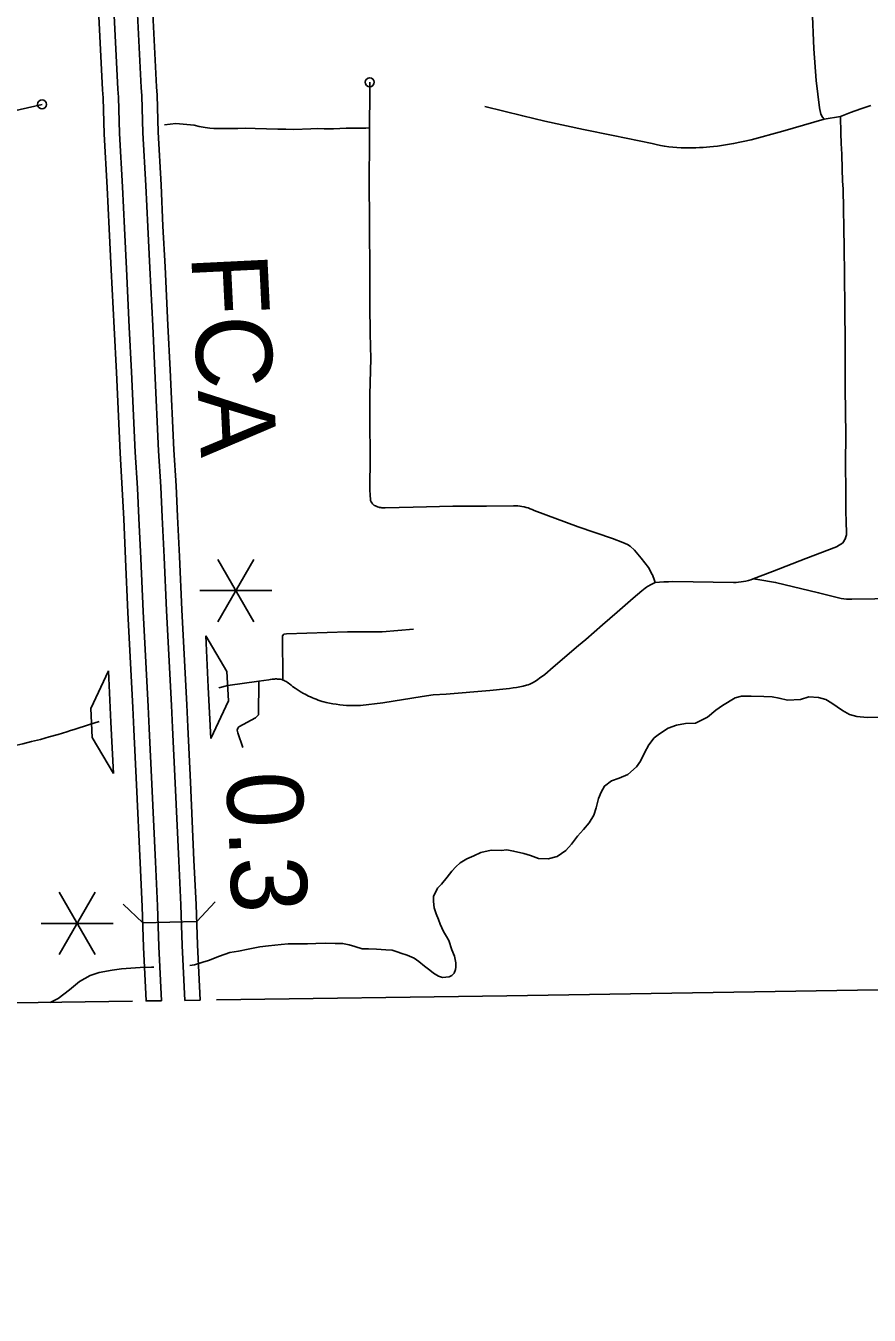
# Model space of a CAD drawing. Extents: x -19 to 366, y -4 to 359.
# Drawn here: x 155.599 to 156.487, y 179.654 to 181.01 of the extents above; entities that cross this region are included whole.
import ezdxf

# ---------------------------------------------------------------- set-up
doc = ezdxf.new("R2010")
doc.units = 0
for name, color, linetype in [('R_Alt Surface', 7, 'Continuous'), ('R_Exist Surface Annot', 7, 'Continuous'), ('R_No Plot', 7, 'Continuous'), ('R_ROW', 7, 'Continuous'), ('R_Temp Easement', 7, 'Continuous'), ('R_Water', 7, 'Continuous'), ('R_Xsect Slope', 7, 'Continuous'), ('Sheet Fence', 7, 'Continuous'), ('T_Vehicle Path Lt Minor', 7, 'Continuous')]:
    doc.layers.add(name, color=color, linetype=linetype)

msp = doc.modelspace()

# ---------------------------------------------------------------- linework, layer by layer
at = {"layer": 'R_Alt Surface'}
for points in [[(155.8001, 179.9853), (156.1055, 179.9896), (157.1262, 180.0062)], [(152.3808, 179.9473), (153.0932, 179.9566), (153.1262, 179.957), (154.119, 179.9749), (154.1433, 179.9749), (155.1201, 179.9757), (155.1401, 179.9758), (155.7117, 179.984)]]:
    msp.add_lwpolyline(points, dxfattribs=at)
at = {"layer": 'R_Exist Surface Annot'}
for points in [[(155.7008, 180.5227), (155.6985, 180.561), (155.6946, 180.6454), (155.6921, 180.6925), (155.6891, 180.7537), (155.6869, 180.7967), (155.6849, 180.8402), (155.6819, 180.8962), (155.6806, 180.9345), (155.6801, 180.9429), (155.676, 181.0205)], [(155.6921, 181.0213), (155.6961, 180.9438), (155.6967, 180.9353), (155.698, 180.8969), (155.701, 180.841), (155.703, 180.7975), (155.7052, 180.7545), (155.7082, 180.6933), (155.7106, 180.6462), (155.7145, 180.5618), (155.7169, 180.5237)], [(155.7415, 180.5252), (155.7391, 180.5631), (155.7352, 180.6474), (155.7328, 180.6946), (155.7298, 180.7558), (155.7276, 180.7987), (155.7256, 180.8422), (155.7226, 180.8979), (155.7213, 180.9365), (155.7207, 180.9453), (155.7167, 181.0225)], [(155.7328, 181.0233), (155.7368, 180.9463), (155.7374, 180.9374), (155.7387, 180.8986), (155.7416, 180.843), (155.7436, 180.7995), (155.7459, 180.7566), (155.7489, 180.6954), (155.7513, 180.6482), (155.7552, 180.564), (155.7575, 180.5262)], [(155.7525, 180.2952), (155.7475, 180.3951), (155.745, 180.4511), (155.7429, 180.4933), (155.7415, 180.5252)], [(155.7575, 180.5262), (155.759, 180.4941), (155.7611, 180.4518), (155.7636, 180.3958), (155.7686, 180.296)], [(155.7118, 180.2932), (155.7068, 180.3931), (155.7043, 180.4492), (155.7023, 180.4914), (155.7008, 180.5227)], [(155.7169, 180.5237), (155.7183, 180.4922), (155.7204, 180.4499), (155.7229, 180.3939), (155.7279, 180.294)], [(155.7279, 180.294), (155.729, 180.2708), (155.7318, 180.2124), (155.7356, 180.1305), (155.738, 180.0843), (155.7392, 180.0416), (155.742, 179.9844)], [(155.7828, 179.985), (155.7667, 179.9848), (155.7638, 180.0425), (155.7626, 180.0853), (155.7602, 180.1317), (155.7564, 180.2135), (155.7536, 180.272), (155.7525, 180.2952)], [(155.7686, 180.296), (155.7697, 180.2728), (155.7725, 180.2143), (155.7762, 180.1325), (155.7787, 180.0859), (155.7798, 180.0432), (155.7828, 179.985)], [(155.742, 179.9844), (155.7259, 179.9842), (155.7231, 180.041), (155.7219, 180.0837), (155.7195, 180.1297), (155.7158, 180.2116), (155.713, 180.27), (155.7118, 180.2932)]]:
    msp.add_lwpolyline(points, dxfattribs=at)
at = {"layer": 'R_ROW'}
for points in [[(156.427, 181.0289), (156.4287, 180.9861), (156.4313, 180.9528), (156.4345, 180.9239), (156.4361, 180.9174), (156.4378, 180.9141), (156.4395, 180.9121)], [(155.0402, 180.9827), (155.0665, 180.9725), (155.0885, 180.9599), (155.1088, 180.9437), (155.1211, 180.9304), (155.1435, 180.9041), (155.1617, 180.8857), (155.1739, 180.8755), (155.194, 180.8655), (155.2132, 180.8599), (155.2318, 180.8569), (155.2622, 180.8569), (155.2996, 180.8602), (155.3466, 180.8683), (155.3882, 180.8775), (155.4079, 180.8802), (155.6164, 180.9277)], [(155.9613, 180.951), (155.9614, 180.9449), (155.9613, 180.9347), (155.9609, 180.9091), (155.9609, 180.903)], [(156.0823, 180.9256), (156.1224, 180.9155), (156.1457, 180.91), (156.1863, 180.9012), (156.2176, 180.8948), (156.2587, 180.8865), (156.2629, 180.8854), (156.2672, 180.8845), (156.2715, 180.8837), (156.2759, 180.8831), (156.2802, 180.8825), (156.2846, 180.8822), (156.2889, 180.8819), (156.2933, 180.8818), (156.2971, 180.8818), (156.3008, 180.8819), (156.3046, 180.882), (156.3083, 180.8822), (156.3121, 180.8824), (156.3156, 180.8826), (156.3194, 180.8829), (156.3231, 180.8832), (156.3272, 180.8836), (156.3443, 180.8865), (156.3628, 180.8905), (156.396, 180.8996), (156.4395, 180.9121)], [(156.4566, 180.9151), (156.4673, 180.9191), (156.478, 180.9229), (156.4887, 180.9266)], [(155.7454, 180.9061), (155.7572, 180.9074), (155.7689, 180.9064), (155.7763, 180.9058), (155.7817, 180.9045), (155.7881, 180.9035), (155.793, 180.9028), (155.797, 180.9024), (155.8004, 180.9023), (155.8054, 180.9023), (155.8164, 180.9022), (155.8226, 180.9024), (155.8309, 180.9025), (155.8405, 180.9024), (155.8645, 180.9017), (155.8729, 180.9015), (155.8814, 180.9012), (155.8991, 180.9021), (155.9066, 180.9022), (155.9134, 180.9021), (155.9185, 180.9021), (155.9232, 180.9021), (155.9365, 180.9025), (155.9417, 180.9026), (155.9505, 180.9027), (155.9571, 180.9028), (155.9609, 180.903)], [(156.4395, 180.9121), (156.4566, 180.9151)], [(156.4566, 180.9151), (156.4572, 180.8975), (156.4575, 180.8866), (156.458, 180.8752), (156.4584, 180.8596), (156.459, 180.8471), (156.4594, 180.8383), (156.4605, 180.7767), (156.4611, 180.7488), (156.4612, 180.7129), (156.4617, 180.6769), (156.4618, 180.6287), (156.4623, 180.5801), (156.462, 180.55), (156.4622, 180.5199), (156.4624, 180.5056), (156.4625, 180.501), (156.4625, 180.4974), (156.4627, 180.4906), (156.4627, 180.488), (156.4629, 180.4772), (156.4629, 180.4749), (156.4625, 180.4728), (156.4616, 180.4703), (156.4614, 180.4701)], [(155.9609, 180.903), (155.961, 180.8871), (155.9608, 180.8488), (155.9611, 180.802), (155.9614, 180.7487), (155.9612, 180.7163), (155.9616, 180.6865), (155.9623, 180.66), (155.9615, 180.6223), (155.9612, 180.5921), (155.9618, 180.5591), (155.9615, 180.5203), (155.9617, 180.5182), (155.9618, 180.5163), (155.962, 180.5119), (155.9622, 180.511), (155.9625, 180.5102), (155.9628, 180.5093), (155.9633, 180.5085), (155.9637, 180.5079), (155.9641, 180.5074), (155.9645, 180.507), (155.9649, 180.5066), (155.9655, 180.5061), (155.966, 180.5058), (155.9665, 180.5054), (155.9672, 180.5051), (155.9696, 180.5042), (155.9707, 180.5039), (155.9717, 180.5036), (155.9728, 180.5034), (155.9739, 180.5032), (155.975, 180.5031), (155.9761, 180.503), (155.9775, 180.503), (156.0071, 180.504), (156.0486, 180.5049), (156.084, 180.505), (156.1126, 180.5054), (156.1148, 180.5053), (156.117, 180.5052), (156.1193, 180.505), (156.1215, 180.5046), (156.1237, 180.5042), (156.1259, 180.5036), (156.128, 180.503), (156.1301, 180.5022), (156.1322, 180.5013), (156.1342, 180.5004), (156.1805, 180.4833), (156.2169, 180.4707), (156.2276, 180.4668), (156.2327, 180.4645), (156.2353, 180.4628), (156.2399, 180.4586), (156.2471, 180.4501), (156.2545, 180.4405), (156.2586, 180.433), (156.2588, 180.4327), (156.2596, 180.4307), (156.2604, 180.4287), (156.261, 180.4266), (156.2617, 180.4244)], [(156.4614, 180.4701), (156.4603, 180.4678), (156.4587, 180.4661), (156.4553, 180.4638), (156.4524, 180.4621), (156.4201, 180.4497), (156.3852, 180.4363), (156.3648, 180.4283)], [(155.8445, 180.3207), (155.8549, 180.3222), (155.8568, 180.3226), (155.8587, 180.3229), (155.8598, 180.323), (155.8609, 180.323), (155.862, 180.3231), (155.863, 180.3231), (155.8642, 180.323), (155.8652, 180.3229), (155.8673, 180.3227), (155.8686, 180.3225), (155.87, 180.3219), (155.8711, 180.3214), (155.8721, 180.3209), (155.8732, 180.3203), (155.8742, 180.3197), (155.8756, 180.3188), (155.8769, 180.3179), (155.8784, 180.3166), (155.88, 180.3152), (155.8826, 180.3134), (155.8848, 180.3119), (155.887, 180.3105), (155.8892, 180.3092), (155.8915, 180.3079), (155.8933, 180.3069), (155.8951, 180.306), (155.8969, 180.3051), (155.899, 180.3042), (155.9009, 180.3033), (155.9029, 180.3025), (155.905, 180.3017), (155.9069, 180.3009), (155.9091, 180.3002), (155.9112, 180.2995), (155.9131, 180.2989), (155.9153, 180.2983), (155.9189, 180.2976), (155.9225, 180.2969), (155.9261, 180.2964), (155.9297, 180.2959), (155.9333, 180.2956), (155.9369, 180.2953), (155.9406, 180.2951), (155.9442, 180.2951), (155.9479, 180.2951), (155.9515, 180.2952), (155.9751, 180.2979), (156.0163, 180.3045), (156.028, 180.3063), (156.0418, 180.3072), (156.0878, 180.311), (156.1049, 180.3127), (156.1085, 180.3131), (156.1121, 180.3136), (156.1156, 180.3141), (156.1192, 180.3148), (156.1227, 180.3156), (156.1262, 180.3164), (156.128, 180.317), (156.1299, 180.3177), (156.1317, 180.3185), (156.1334, 180.3194), (156.1351, 180.3203), (156.1367, 180.3214), (156.1383, 180.3225), (156.1398, 180.3238), (156.1454, 180.3279), (156.1544, 180.3354), (156.181, 180.3584), (156.1886, 180.3645), (156.2061, 180.3801), (156.2217, 180.3933), (156.2386, 180.408), (156.2477, 180.4159), (156.2494, 180.4173), (156.2512, 180.4186), (156.2524, 180.4195), (156.2536, 180.4203), (156.2549, 180.421), (156.2562, 180.4217), (156.2576, 180.4225), (156.259, 180.4232), (156.2603, 180.4238), (156.2617, 180.4244)], [(156.2617, 180.4244), (156.2662, 180.4248), (156.2708, 180.4251), (156.2756, 180.4254), (156.2802, 180.4255), (156.3442, 180.4246), (156.3468, 180.4247), (156.3495, 180.4249), (156.3521, 180.4251), (156.3546, 180.4256), (156.3572, 180.4261), (156.3598, 180.4267), (156.3623, 180.4274), (156.3648, 180.4283)], [(156.3648, 180.4283), (156.3697, 180.4276), (156.3885, 180.4246), (156.4337, 180.4137), (156.4576, 180.4078), (156.463, 180.407), (156.4688, 180.4069), (156.517, 180.4076), (156.5904, 180.4089), (156.6546, 180.4103), (156.7061, 180.4113), (156.7326, 180.4117), (156.7485, 180.4121), (156.753, 180.4121), (156.7777, 180.4122), (156.8175, 180.4126), (156.8392, 180.4131), (156.8695, 180.4136), (156.9416, 180.4148), (157.0056, 180.4155), (157.043, 180.4154)], [(155.8698, 180.3228), (155.8696, 180.3685), (155.871, 180.3702), (155.8737, 180.3706), (155.9378, 180.3725), (155.9742, 180.3728), (156.0072, 180.3755)], [(155.8023, 180.3136), (155.812, 180.3162)], [(155.812, 180.3162), (155.8445, 180.3207)], [(155.8445, 180.3207), (155.8443, 180.2854), (155.8409, 180.2822), (155.8236, 180.2728), (155.8224, 180.2714), (155.8219, 180.2691), (155.8223, 180.2664), (155.8276, 180.2508)], [(155.6424, 180.2675), (155.6332, 180.2647), (155.624, 180.262), (155.6147, 180.2595), (155.6054, 180.2571), (155.596, 180.2548), (155.5866, 180.2527), (155.5825, 180.2519)], [(155.6503, 180.27), (155.6464, 180.2688), (155.6424, 180.2675)], [(155.6662, 180.2753), (155.6503, 180.27)], [(155.6764, 180.2782), (155.6662, 180.2753)]]:
    msp.add_lwpolyline(points, dxfattribs=at)
for centre in [(155.9613, 180.951), (155.6164, 180.9277)]:
    msp.add_circle(centre, 0.00473, dxfattribs=at)
at = {"layer": 'R_Temp Easement'}
for points in [[(155.7718, 180.0217), (155.7769, 180.0223), (155.7857, 180.0251), (155.7917, 180.0268), (155.8033, 180.0313), (155.814, 180.0352), (155.8231, 180.0366), (155.8334, 180.0388), (155.8456, 180.0412), (155.8547, 180.0424), (155.8681, 180.0436), (155.8755, 180.0442), (155.8868, 180.0445), (155.8957, 180.0445), (155.9046, 180.0446), (155.9149, 180.0451), (155.9249, 180.0448), (155.9327, 180.0448), (155.9397, 180.0433), (155.9456, 180.0414), (155.9533, 180.039), (155.9601, 180.039), (155.9683, 180.0386), (155.9781, 180.0381), (155.985, 180.0378), (155.9911, 180.0355), (155.9941, 180.0346), (156.0005, 180.0323), (156.0079, 180.0291), (156.0129, 180.0258), (156.019, 180.0209), (156.0244, 180.0165), (156.0283, 180.0135), (156.0338, 180.0103), (156.038, 180.0091), (156.045, 180.0098), (156.0476, 180.0112), (156.0502, 180.0136), (156.0516, 180.0172), (156.0518, 180.0197), (156.0518, 180.0245), (156.0505, 180.0315), (156.0478, 180.038), (156.0445, 180.0478), (156.0421, 180.0521), (156.0388, 180.0575), (156.0355, 180.0651), (156.0335, 180.0699), (156.0312, 180.076), (156.029, 180.0822), (156.029, 180.0824), (156.0282, 180.089), (156.0282, 180.0941), (156.0327, 180.103), (156.0368, 180.1071), (156.0426, 180.1145), (156.0478, 180.1207), (156.0518, 180.1254), (156.0566, 180.1297), (156.0635, 180.1337), (156.071, 180.1371), (156.0783, 180.1404), (156.0892, 180.1428), (156.0996, 180.1427), (156.1055, 180.1434), (156.1127, 180.1419), (156.1236, 180.1394), (156.1303, 180.1373), (156.1389, 180.1341), (156.1489, 180.1339), (156.1585, 180.1364), (156.1676, 180.1427), (156.1735, 180.1492), (156.1799, 180.1575), (156.1861, 180.1647), (156.1923, 180.1718), (156.197, 180.1799), (156.1995, 180.1876), (156.202, 180.1973), (156.2049, 180.2039), (156.2083, 180.2104), (156.2157, 180.216), (156.2238, 180.2187), (156.2328, 180.2225), (156.242, 180.2306), (156.2462, 180.2366), (156.2503, 180.2454), (156.255, 180.2537), (156.2608, 180.2611), (156.2664, 180.2655), (156.2753, 180.2714), (156.2841, 180.2743), (156.2936, 180.2761), (156.3042, 180.2764), (156.3169, 180.2827), (156.3257, 180.2904), (156.3326, 180.2951), (156.3458, 180.3031), (156.3524, 180.305)], [(156.3524, 180.305), (156.3626, 180.3051), (156.3759, 180.3047), (156.3848, 180.3044), (156.3921, 180.3027), (156.4008, 180.3009), (156.4146, 180.3016), (156.4234, 180.3043), (156.4337, 180.3037), (156.4413, 180.3016), (156.4477, 180.2976), (156.4533, 180.2938), (156.4589, 180.2898), (156.4664, 180.2858), (156.4739, 180.2834), (156.4849, 180.2825), (156.4979, 180.2829)], [(155.625, 179.9827), (155.6332, 179.9867), (155.6452, 179.9958), (155.6556, 180.0048), (155.6671, 180.0112), (155.6763, 180.0143)], [(155.6763, 180.0143), (155.6903, 180.0166), (155.7001, 180.0179), (155.7197, 180.0196), (155.7317, 180.0198), (155.7339, 180.0198)]]:
    msp.add_lwpolyline(points, dxfattribs=at)
at = {"layer": 'R_Water'}
for p, q in [((155.7224, 180.0665), (155.7018, 180.086)), ((155.7792, 180.068), (155.7987, 180.0886)), ((155.7224, 180.0665), (155.7792, 180.068))]:
    msp.add_line(p, q, dxfattribs=at)
at = {"layer": 'R_Xsect Slope'}
for p, q in [((155.7887, 180.3684), (155.7913, 180.3144)), ((155.811, 180.3308), (155.7887, 180.3684)), ((155.6862, 180.3315), (155.6677, 180.2919)), ((155.6889, 180.2776), (155.6862, 180.3315)), ((155.8125, 180.3001), (155.811, 180.3308)), ((155.7913, 180.3144), (155.794, 180.2605)), ((155.794, 180.2605), (155.8125, 180.3001)), ((155.6677, 180.2919), (155.6692, 180.2613)), ((155.6916, 180.2237), (155.6889, 180.2776)), ((155.6692, 180.2613), (155.6916, 180.2237))]:
    msp.add_line(p, q, dxfattribs=at)
at = {"layer": 'Sheet Fence'}
for points in [[(0, 180.8999), (7.1228, 180.9044), (14.2457, 180.9176), (21.3685, 180.9397), (28.4912, 180.9706), (35.614, 181.0103), (42.7366, 181.0589), (49.8592, 181.1163), (56.9818, 181.1825), (64.1042, 181.2575), (71.2266, 181.3414), (78.3488, 181.4341), (85.4709, 181.5357), (92.5929, 181.646), (99.7147, 181.7652), (106.8364, 181.8933), (113.9579, 182.0301), (121.0793, 182.1758), (128.2005, 182.3303), (135.3214, 182.4936), (142.4422, 182.6658), (149.5627, 182.8468), (156.683, 183.0366), (163.8031, 183.2352), (170.9229, 183.4427), (178.0425, 183.659), (185.1617, 183.8841), (192.2807, 184.1181), (199.3994, 184.3608), (206.5178, 184.6124), (213.6359, 184.8728), (220.7537, 185.1421), (227.8711, 185.4201), (234.9881, 185.707), (242.1048, 186.0027), (249.2212, 186.3073), (256.3371, 186.6206), (263.4526, 186.9428), (270.5678, 187.2738), (277.6825, 187.6136), (284.7968, 187.9622), (291.9107, 188.3197), (299.0241, 188.6859), (306.1371, 189.061), (313.2495, 189.4449), (320.3615, 189.8377), (327.4731, 190.2392), (334.5841, 190.6495), (341.6946, 191.0687)], [(0, 172.2839), (7.1335, 172.2883), (14.267, 172.3015), (21.4005, 172.3236), (28.5339, 172.3544), (35.6673, 172.3941), (42.8006, 172.4426), (49.9339, 172.4999), (57.0671, 172.566), (64.2002, 172.6409), (71.3332, 172.7246), (78.4661, 172.8172), (85.5989, 172.9186), (92.7315, 173.0287), (99.8641, 173.1477), (106.9964, 173.2755), (114.1286, 173.4122), (121.2606, 173.5576), (128.3925, 173.7119), (135.5241, 173.8749), (142.6555, 174.0468), (149.7867, 174.2275), (156.9177, 174.417), (164.0485, 174.6153), (171.179, 174.8224), (178.3092, 175.0383), (185.4392, 175.2631), (192.5688, 175.4966), (199.6982, 175.739), (206.8273, 175.9902), (213.9561, 176.2502), (221.0845, 176.5189), (228.2126, 176.7965), (235.3404, 177.083), (242.4677, 177.3782), (249.5948, 177.6822), (256.7214, 177.995), (263.8476, 178.3167), (270.9735, 178.6471), (278.0989, 178.9863), (285.2239, 179.3344), (292.3485, 179.6912), (299.4726, 180.0569), (306.5963, 180.4314), (313.7195, 180.8146), (320.8422, 181.2067), (327.9644, 181.6076), (335.0862, 182.0172), (342.2074, 182.4357)]]:
    msp.add_spline(points, degree=3, dxfattribs=at)
at = {"layer": 'T_Vehicle Path Lt Minor'}
for p, q in [((155.8392, 180.4488), (155.8013, 180.3831)), ((155.8013, 180.4488), (155.8392, 180.3831)), ((155.7824, 180.416), (155.8582, 180.416)), ((155.6722, 180.0987), (155.6343, 180.0331)), ((155.6343, 180.0987), (155.6722, 180.0331)), ((155.6154, 180.0659), (155.6911, 180.0659))]:
    msp.add_line(p, q, dxfattribs=at)

# ---------------------------------------------------------------- texts
at = {"layer": 'R_No Plot'}
msp.add_text('FCA', height=0.08, rotation=272.8096, dxfattribs=at).set_placement((155.7733, 180.7691))
at = {"layer": 'T_Vehicle Path Lt Minor'}
msp.add_text('0.3', height=0.08, rotation=272.5613, dxfattribs=at).set_placement((155.81, 180.224))

doc.saveas('drawing.dxf')
